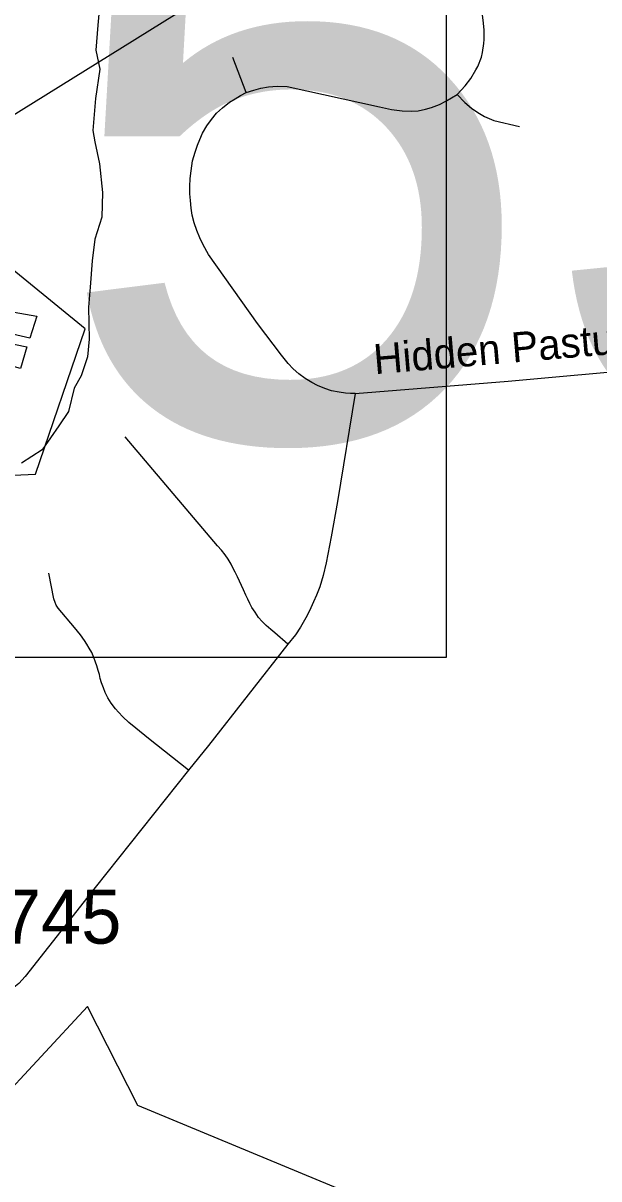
# Model space of a CAD drawing. Extents: x 1268485 to 1426702, y 514839 to 616766.
# Drawn here: x 1375505 to 1377078, y 542863 to 546020 of the extents above; entities that cross this region are included whole.
import ezdxf

# ---------------------------------------------------------------- set-up
doc = ezdxf.new("R2010")
doc.units = 0
for name, color, linetype in [('Old_Level_10', 7, 'Continuous'), ('Old_Level_3', 7, 'Continuous'), ('Old_Level_35', 7, 'Continuous'), ('Old_Level_48', 7, 'Continuous'), ('Old_Level_49', 7, 'Continuous'), ('Old_Level_56', 7, 'Continuous'), ('Old_Level_62', 7, 'Continuous'), ('Old_Level_8', 7, 'Continuous')]:
    doc.layers.add(name, color=color, linetype=linetype)

msp = doc.modelspace()

# ---------------------------------------------------------------- linework, layer by layer
at = {"layer": 'Old_Level_3'}
msp.add_lwpolyline([(1376660.911, 544287.601), (1369824.393, 544287.601), (1369824.393, 547206.203), (1376660.911, 547206.203), (1376660.911, 544287.601)], dxfattribs=at)
at = {"layer": 'Old_Level_35'}
msp.add_line((1376114.374, 545830.192), (1376077.875, 545926.105), dxfattribs=at)
for points in [[(1376690.981, 545825.014), (1376712.716, 545848.851), (1376728.095, 545868.998), (1376742.244, 545892.322), (1376747.37, 545901.755), (1376757.623, 545927.079), (1376760.391, 545939.382), (1376764.082, 545964.603), (1376765.107, 545974.805), (1376765.107, 545986.544), (1376765.107, 546001.615), (1376761.826, 546028.016), (1376743.372, 546179.857)], [(1376412.725, 545008.548), (1376399.397, 545008.548), (1376385.966, 545009.625), (1376368.844, 545011.829), (1376347.416, 545016.084), (1376329.781, 545021.979), (1376309.891, 545030.54), (1376293.897, 545038.64), (1376275.648, 545049.302), (1376258.526, 545062.169), (1376242.839, 545075.6), (1376228.998, 545090.62), (1376210.749, 545113.176), (1376145.337, 545199.554), (1376011.951, 545388.304), (1375997.495, 545414.038), (1375988.37, 545433.928), (1375979.758, 545453.203), (1375972.273, 545474.119), (1375967.454, 545494.983), (1375964.789, 545514.309), (1375962.123, 545535.276), (1375960.995, 545553.526), (1375960.995, 545573.877), (1375961.508, 545595.304), (1375964.276, 545616.732), (1375967.967, 545644.107), (1375975.041, 545667.175), (1375981.398, 545687.014), (1375987.857, 545702.086), (1375995.342, 545719.208), (1376007.132, 545739.046), (1376020.05, 545756.732), (1376033.379, 545774.417), (1376049.988, 545788.925), (1376069.263, 545803.945), (1376084.847, 545813.07), (1376099.2, 545822.195), (1376114.374, 545830.192)], [(1376114.374, 545830.192), (1376135.29, 545837.113), (1376154.975, 545842.495), (1376175.992, 545846.237), (1376198.958, 545847.313), (1376226.333, 545846.75), (1376479.367, 545790.976), (1376511.97, 545784.055), (1376540.472, 545780.826), (1376565.079, 545779.749), (1376584.354, 545780.826), (1376604.244, 545784.568), (1376621.366, 545789.438), (1376642.896, 545797.998), (1376660.53, 545806.56), (1376690.981, 545825.014)], [(1376690.981, 545825.014), (1376711.999, 545802.766), (1376730.043, 545788.003), (1376747.473, 545775.545), (1376766.03, 545764.832), (1376791.046, 545754.272), (1376861.789, 545737.611)], [(1376412.725, 545008.548), (1376830.724, 545042.074), (1377221.963, 545077.497), (1377249.132, 545078.83), (1377270.048, 545079.393), (1377289.835, 545078.317), (1377307.982, 545075.19), (1377321.618, 545072.524), (1377351.453, 545061.708), (1377631.145, 544927.296), (1377644.986, 544920.888), (1377659.032, 544917.146), (1377674, 544914.429), (1377690.61, 544912.789), (1377709.885, 544912.789), (1377729.262, 544914.429), (1377745.871, 544917.146), (1377764.633, 544921.913), (1377785.549, 544930.013), (1377812.205, 544943.957), (1377972.864, 545030.54), (1378157.923, 545138.5)], [(1376412.725, 545008.548), (1376364.538, 544713.017), (1376346.801, 544617.001), (1376333.37, 544546.207), (1376324.86, 544510.836), (1376316.248, 544480.231), (1376307.123, 544457.163), (1376298.511, 544438.913), (1376291.027, 544422.817), (1376281.389, 544401.953), (1376263.14, 544370.272), (1376249.299, 544348.793), (1376228.281, 544323.674)], [(1376228.281, 544323.674), (1376192.602, 544354.944), (1376182.041, 544364.069), (1376169.123, 544374.834), (1376158.358, 544385.497), (1376148.72, 544396.827), (1376138.98, 544410.77), (1376130.471, 544423.637), (1376124.627, 544434.864), (1376118.783, 544446.705), (1376113.349, 544457.932), (1376107.402, 544471.876), (1376101.456, 544484.23), (1376096.125, 544496.02), (1376090.793, 544507.298), (1376084.334, 544520.678), (1376078.49, 544532.52), (1376073.671, 544542.67), (1376065.162, 544556.101), (1376057.575, 544567.891), (1376047.425, 544580.758), (1376036.147, 544592.549), (1376016.257, 544616.181), (1375783.625, 544889.772)], [(1375957.099, 543980.007), (1375847.499, 544066.231), (1375813.255, 544094.118), (1375793.878, 544110.164), (1375777.884, 544125.235), (1375765.478, 544138.102), (1375757.994, 544147.227), (1375746.203, 544162.247), (1375737.078, 544177.267), (1375729.594, 544191.775), (1375724.775, 544204.641), (1375719.341, 544218.021), (1375716.163, 544229.812), (1375714.01, 544241.141), (1375710.217, 544251.803), (1375706.526, 544264.209), (1375703.245, 544274.872), (1375698.529, 544287.226), (1375693.095, 544300.606), (1375686.123, 544312.448), (1375679.766, 544323.674), (1375672.795, 544333.876), (1375662.029, 544348.947), (1375646.035, 544369.298), (1375600.924, 544421.894), (1375595.49, 544429.943), (1375592.414, 544437.427), (1375589.133, 544447.628), (1375575.702, 544517.397)], [(1376228.281, 544323.674), (1376012.156, 544046.546), (1375957.099, 543980.007)], [(1375957.099, 543980.007), (1375702.527, 543659.357), (1375510.701, 543416.165), (1375493.271, 543396.634), (1375475.022, 543382.126), (1375448.775, 543363.877), (1375427.86, 543351.574), (1375405.407, 543341.372), (1375382.236, 543331.171), (1375356.502, 543321.482), (1375326.462, 543314.562), (1375293.551, 543310.512)]]:
    msp.add_lwpolyline(points, dxfattribs=at)
at = {"layer": 'Old_Level_48'}
for points in [[(1375675.186, 545185.293), (1375280.76, 545506.691), (1375217.02, 545561.07), (1375426.782, 545936.847), (1375167.339, 546450.778), (1375111.733, 546998.792), (1376697.354, 546843.81), (1376533.534, 547819.764), (1376778.3, 548050.747), (1376807.407, 548482.363), (1376449.297, 548683.865), (1376372.823, 548751.435), (1376350.598, 548840.124), (1376355.817, 548899.995), (1376378.692, 548943.407), (1376443.22, 548968.12), (1376517.265, 548968.63), (1376582.638, 549025.341), (1376603.405, 549062.94), (1376633.195, 549250.429), (1376712.056, 549380.703), (1376741.735, 549364.098), (1377281.166, 548558.665)], [(1377342.25, 541847.505), (1377035.003, 542002.548), (1376932.004, 542054.646), (1376792.08, 542061.664), (1376409.356, 542007.763), (1376668.801, 542621.164), (1376525.278, 542770.37), (1375818.708, 543063.256), (1375680.705, 543334.036), (1375300.672, 542924.056), (1374795.259, 542897.814), (1374626.896, 543179.451), (1374732.245, 543358.651), (1374887.439, 543590.756), (1374975.005, 543721.954), (1375154.714, 543952.435), (1375272.22, 544229.271), (1375360.541, 544522.156), (1375399.182, 544781.885), (1375539.48, 544787.585), (1375675.186, 545185.293)]]:
    msp.add_lwpolyline(points, dxfattribs=at)
at = {"layer": 'Old_Level_49'}
for points in [[(1375675.186, 545185.293), (1375280.76, 545506.691), (1375217.02, 545561.07), (1375426.782, 545936.847), (1375167.339, 546450.778), (1375111.733, 546998.792), (1376697.354, 546843.81), (1376533.534, 547819.764), (1376778.3, 548050.747), (1376807.407, 548482.363), (1376449.297, 548683.865), (1376372.823, 548751.435), (1376350.598, 548840.124), (1376355.817, 548899.995), (1376378.692, 548943.407), (1376443.22, 548968.12), (1376517.265, 548968.63), (1376582.638, 549025.341), (1376603.405, 549062.94), (1376633.195, 549250.429), (1376712.056, 549380.703), (1376741.735, 549364.098), (1377281.166, 548558.665)], [(1377342.25, 541847.505), (1377035.003, 542002.548), (1376932.004, 542054.646), (1376792.08, 542061.664), (1376409.356, 542007.763), (1376668.801, 542621.164), (1376525.278, 542770.37), (1375818.708, 543063.256), (1375680.705, 543334.036), (1375300.672, 542924.056), (1374795.259, 542897.814), (1374626.896, 543179.451), (1374732.245, 543358.651), (1374887.439, 543590.756), (1374975.005, 543721.954), (1375154.714, 543952.435), (1375272.22, 544229.271), (1375360.541, 544522.156), (1375399.182, 544781.885), (1375539.48, 544787.585), (1375675.186, 545185.293)]]:
    msp.add_lwpolyline(points, dxfattribs=at)
at = {"layer": 'Old_Level_56'}
msp.add_lwpolyline([(1376733.327, 547715.495), (1376718.392, 547093.504), (1376706.141, 546495.47), (1376561.962, 546400.527), (1376361.652, 546290.507), (1375952.679, 546063.03), (1375431.721, 545739.562), (1375310.509, 545682.174), (1375240.101, 545663.582), (1374393.831, 545481.127), (1373556.2, 545320.307), (1372885.187, 545196.152), (1372714.898, 545185.774), (1371883.927, 545156.882)], dxfattribs=at)
at = {"layer": 'Old_Level_62'}
for points in [[(1375714.83, 546074.101), (1375709.601, 546014.328), (1375704.065, 545946.303), (1375715.035, 545894.373), (1375703.347, 545814.198), (1375695.555, 545726.589), (1375700.887, 545696.088), (1375713.6, 545635.956), (1375722.11, 545557.78), (1375720.674, 545489.703), (1375701.399, 545430.187), (1375694.12, 545370.465), (1375688.686, 545298.338), (1375683.457, 545244.307), (1375685.713, 545156.442), (1375680.792, 545108.101), (1375663.67, 545056.787), (1375645.01, 545022.697), (1375629.631, 544958.977), (1375602.769, 544920.12), (1375557.35, 544854.554), (1375500.653, 544817.952)], [(1375481.173, 545230.312), (1375542.997, 545219.239), (1375523.722, 545159.723), (1375463.949, 545173.205), (1375481.173, 545230.312)], [(1375453.491, 545148.804), (1375515.212, 545136.09), (1375497.988, 545076.523), (1375438.318, 545093.286), (1375453.491, 545148.804)]]:
    msp.add_lwpolyline(points, dxfattribs=at)

# ---------------------------------------------------------------- texts
at = {"layer": 'Old_Level_10'}
msp.add_text('Hidden Pastures Dr', height=82.02083, rotation=4.840608, dxfattribs=at).set_placement((1376466.103, 545060.837))
at = {"layer": 'Old_Level_3'}
msp.add_text('B-4753', height=1788.0542, dxfattribs=at).set_placement((1370532.969, 544884.449))
at = {"layer": 'Old_Level_8'}
msp.add_text('2745', height=147.6375, dxfattribs=at).set_placement((1375334.569, 543505.868))

doc.saveas('drawing.dxf')
